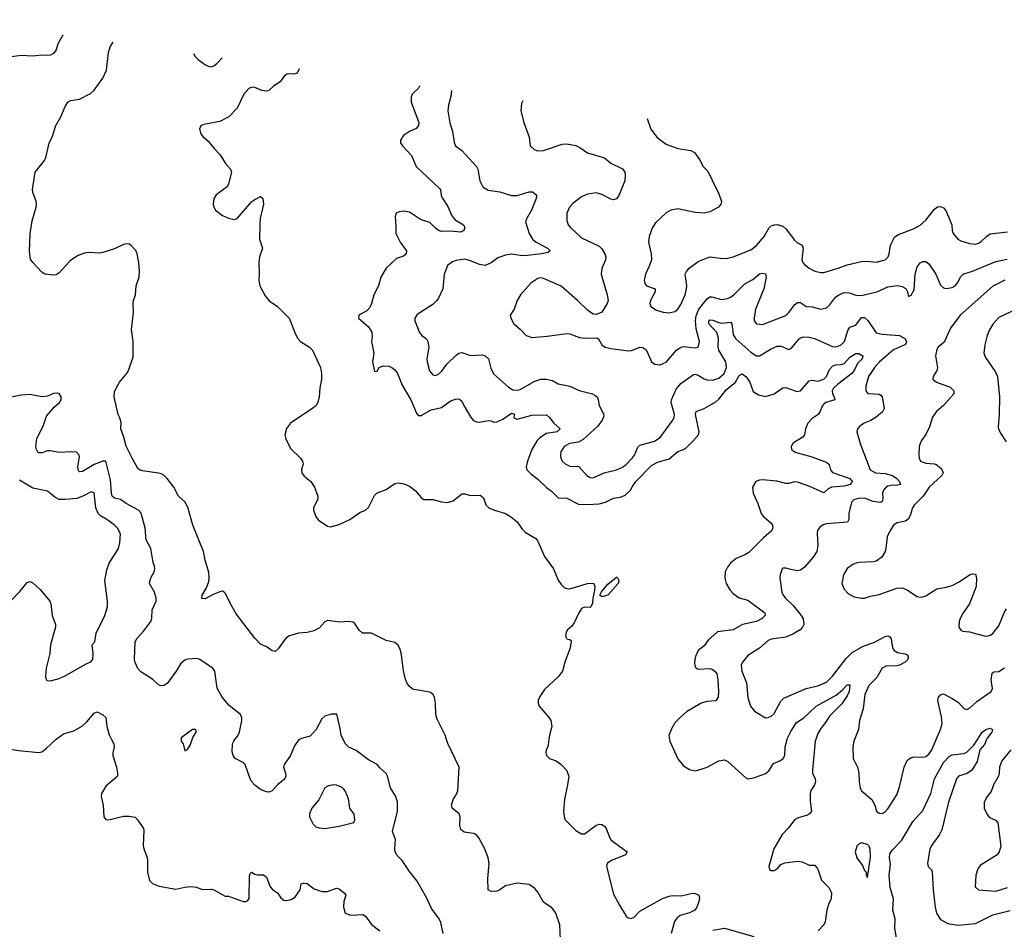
# Model space of a CAD drawing. Header units: inches. Extents: x 2134017 to 2292458, y 756222 to 916513.
# Tile 285 of 387: x 2215799 to 2222548, y 908699 to 914936. Entities that reach past the tile are written whole.
import ezdxf

# ---------------------------------------------------------------- set-up
doc = ezdxf.new("R2010")
doc.units = ezdxf.units.IN
doc.header["$MEASUREMENT"] = 0
for name, color, linetype in [('C2910', 7, 'Continuous'), ('C2911', 7, 'Continuous'), ('C2920', 7, 'Continuous'), ('C2921', 7, 'Continuous')]:
    doc.layers.add(name, color=color, linetype=linetype)

msp = doc.modelspace()

# ---------------------------------------------------------------- linework, layer by layer
at = {"layer": 'C2910', "color": 5}
for points, elevation in [([(2215579.8, 910000), (2215630, 909966.4), (2215670, 909958.4), (2215735.3, 909935.3), (2215790, 909924.9), (2215930, 909910.4), (2215950, 909917.1), (2215981.4, 909938.6), (2216046.8, 910000)], 320), ([(2216429.2, 910000), (2216444.9, 909970), (2216446.7, 909950), (2216437, 909910), (2216438, 909890), (2216463.6, 909810), (2216470.3, 909769.7), (2216468.5, 909750), (2216460.8, 909739.2), (2216390, 909680.5), (2216360.9, 909630), (2216358, 909610), (2216371.8, 909550), (2216374.9, 909470), (2216390, 909453), (2216410, 909448.9), (2216510, 909474.3), (2216550, 909474.6), (2216590, 909468), (2216610, 909447.3), (2216646.7, 909390), (2216650, 909378), (2216645.1, 909274.9), (2216649.1, 909250), (2216671.9, 909191.9), (2216675.8, 909170), (2216674.6, 909090), (2216690, 909034), (2216710, 909012.4), (2216756.2, 908996.2), (2216870, 908974.9), (2216931.1, 908988.9), (2216973.1, 908993.1), (2217010, 908988.5), (2217050, 908972), (2217113.8, 908973.8), (2217130.3, 908970.3), (2217206.6, 908926.6), (2217230, 908925.5), (2217330, 908890.6), (2217350, 908890.8), (2217362.7, 908897.3), (2217372.3, 908910), (2217374.6, 909065.4), (2217378, 909082), (2217388, 909092), (2217410, 909078), (2217430, 909072), (2217470, 909072), (2217490, 909056), (2217514.9, 908990), (2217531.7, 908971.7), (2217566, 908950), (2217590, 908915.5), (2217610, 908899.5), (2217630, 908897), (2217650, 908901.1), (2217670, 908908.8), (2217690, 908923.7), (2217721.6, 908970), (2217729.2, 909010), (2217743.6, 909016.4), (2217770, 909012.4), (2217817.3, 908977.3), (2217870, 908959.1), (2217910, 908959.6), (2217970, 908982), (2217990, 908976), (2218026.4, 908946.4), (2218034, 908934), (2218022, 908890), (2218018.4, 908850), (2218030.4, 908810.4), (2218070, 908795.8), (2218150, 908801.6), (2218170, 908790.4), (2218210, 908733.4), (2218268.6, 908688.6)], 320), ([(2216906.9, 910000), (2216906.8, 909990), (2216918.8, 909970), (2216930, 909922), (2216950, 909932), (2216970, 909966), (2216981, 910000)], 340), ([(2217717.8, 910000), (2217707, 909993), (2217683.4, 909956.6), (2217656.2, 909890), (2217611.4, 909830), (2217607.2, 909810), (2217622, 909770), (2217624.1, 909750), (2217616.3, 909730), (2217565.3, 909690), (2217530, 909649.6), (2217510, 909639.6), (2217490, 909641.6), (2217450, 909657.6), (2217410, 909687.3), (2217390, 909709.6), (2217379.1, 909730), (2217343.6, 909830), (2217330, 909843.6), (2217275.1, 909870), (2217261.3, 909890), (2217256.1, 909916.1), (2217258.9, 909970), (2217266.6, 909990), (2217274.6, 910000)], 320), ([(2218702, 908670), (2218686.5, 908746.5), (2218674.2, 908770), (2218621.4, 908841.4), (2218590, 908911.8), (2218523.5, 909030), (2218470, 909095.1), (2218421.7, 909170), (2218385.5, 909205.5), (2218372.9, 909230), (2218369.8, 909250), (2218375.8, 909315.8), (2218354.7, 909370), (2218387.6, 909510), (2218389.7, 909570), (2218378, 909610), (2218341.6, 909670), (2218321, 909750), (2218310, 909767.6), (2218267, 909807), (2218249.7, 909829.7), (2218190, 909860.7), (2218104.5, 909924.5), (2218049.8, 909949.8), (2218031.6, 909970), (2218017.3, 910000)], 320), ([(2219504.8, 908630), (2219501.8, 908730), (2219474.1, 908810), (2219461.1, 908830), (2219445.9, 908845.9), (2219390, 908884.6), (2219350, 908954.3), (2219330, 908979.7), (2219290, 909006.3), (2219210, 909016.2), (2219130, 908997.6), (2219090, 908969.6), (2219070, 908961.6), (2219030, 908958), (2219009.3, 908970), (2219006.9, 909046.9), (2219016.9, 909150), (2219009.7, 909189.7), (2218987.3, 909250), (2218947, 909327), (2218928.3, 909348.3), (2218910, 909356.9), (2218845, 909365), (2218822.5, 909382.5), (2218815.8, 909410), (2218819.3, 909470), (2218812.2, 909490), (2218764.2, 909530), (2218760.3, 909540.3), (2218757.7, 909550), (2218769.7, 909590), (2218793.8, 909626.2), (2218803.1, 909650), (2218811.6, 909810), (2218733.8, 909973.8), (2218724.9, 910000)], 280), ([(2219426.3, 910000), (2219419.1, 909950), (2219408, 909930), (2219406, 909910), (2219410.5, 909890), (2219430, 909870.5), (2219475.3, 909855.2), (2219510.3, 909830.2), (2219548, 909790), (2219562, 909750), (2219554.8, 909690), (2219532.4, 909590), (2219526.7, 909510), (2219530.3, 909470), (2219538, 909450), (2219610, 909377.1), (2219650, 909353), (2219670, 909353.4), (2219748.2, 909411.8), (2219770, 909419.5), (2219790, 909417), (2219806.8, 909406.8), (2219819.5, 909390), (2219840.9, 909330), (2219854, 909310), (2219962, 909230), (2219950.7, 909210), (2219855.5, 909170), (2219824.9, 909150), (2219820.5, 909130), (2219870, 908940.4), (2219910, 908863.7), (2219957.1, 908790), (2219970, 908777.7), (2219990, 908773.9), (2220000, 908778)], 280)]:
    msp.add_lwpolyline(points, dxfattribs=dict(at, elevation=elevation))
at = {"layer": 'C2910', "color": 5, "elevation": 340}
msp.add_lwpolyline([(2217950, 909689.3), (2217916.8, 909683.2), (2217890.5, 909669.5), (2217850, 909586), (2217800.7, 909530), (2217785.5, 909490), (2217786.4, 909470), (2217810, 909419.1), (2217830, 909401.3), (2217850, 909394), (2217890, 909390.4), (2217990, 909407.3), (2218089.1, 909430.9), (2218096, 909450), (2218092, 909488), (2218062.4, 909530), (2218052.9, 909592.9), (2218030, 909649.3), (2218020.6, 909660.6), (2218010, 909671.2), (2217970, 909687)], close=True, dxfattribs=at)
at = {"layer": 'C2911', "color": 5}
for points, elevation in [([(2216096.5, 914830.8), (2216095.6, 914830), (2216061.6, 914770), (2216050.3, 914729.7), (2216030, 914702.9), (2216010, 914693.3), (2215990, 914691.2), (2215950, 914692.3), (2215890, 914685.3), (2215809.4, 914690.6), (2215690, 914674.8), (2215630, 914673.3), (2215490, 914681.6), (2215390, 914727.6), (2215369.6, 914750), (2215363.6, 914770), (2215362.9, 914850), (2215354.5, 914870), (2215357, 914910), (2215363.6, 914935.7)], 280), ([(2218724.9, 910000), (2218714.7, 910030), (2218660.3, 910140.3), (2218652, 910170), (2218649.9, 910249.9), (2218641.3, 910290), (2218630, 910310.7), (2218610, 910324.7), (2218503.9, 910343.9), (2218488.7, 910348.7), (2218470, 910365.1), (2218453.7, 910390), (2218442.2, 910422.2), (2218430, 910474), (2218414.3, 910594.3), (2218404.5, 910624.5), (2218390, 910649.7), (2218370, 910665.3), (2218310, 910679.3), (2218210, 910729.8), (2218149.3, 910730), (2218126, 910750), (2218096.6, 910796.6), (2218086, 910806), (2218050, 910809.4), (2217994.9, 910805.1), (2217910, 910816.9), (2217890, 910807.3), (2217854.2, 910765.8), (2217815.3, 910744.7), (2217770, 910733.7), (2217710, 910729.3), (2217648, 910712), (2217624.5, 910695.5), (2217570, 910622.3), (2217550, 910605.1), (2217530, 910608.3), (2217494.6, 910634.5), (2217450, 910655.1), (2217410, 910694.7), (2217282.3, 910862.3), (2217243.2, 910930), (2217210, 911000.7), (2217200.7, 911010), (2217190, 911016.9), (2217170, 911012.6), (2217125, 910995.1), (2217070, 910965.7), (2217048.3, 910968.3), (2217049.7, 910990), (2217079.4, 911040.6), (2217095.4, 911084.6), (2217098.6, 911110), (2217095.2, 911144.8), (2217070.6, 911230), (2217059, 911290), (2216986.8, 911470), (2216952.6, 911592.6), (2216930, 911629.9), (2216888.3, 911668.4), (2216854.6, 911730), (2216810.5, 911790.5), (2216790, 911810.5), (2216770, 911822.3), (2216750, 911827), (2216642, 911842), (2216620.5, 911850), (2216610, 911859.7), (2216570, 911928.6), (2216530, 912010.9), (2216513.3, 912073.3), (2216491.9, 912130), (2216494.1, 912174.1), (2216485.9, 912205.9), (2216473.5, 912230), (2216446.6, 912350), (2216450, 912384.7), (2216459.7, 912410), (2216483, 912450), (2216541.1, 912518.9), (2216577.6, 912622.4), (2216576.9, 912730), (2216564.8, 912810), (2216579.7, 912930), (2216576.8, 912990), (2216579.2, 913010), (2216593.5, 913050), (2216598.7, 913110), (2216617.1, 913170), (2216620.3, 913210), (2216616.4, 913270), (2216603.8, 913330), (2216594.2, 913354.3), (2216562, 913390), (2216550, 913396.8), (2216530, 913398.1), (2216510, 913393.4), (2216450, 913364.2), (2216370, 913339.6), (2216350, 913335.8), (2216270, 913340.1), (2216244.3, 913335.7), (2216201.1, 913318.9), (2216163.7, 913296.3), (2216141.5, 913278.5), (2216070, 913199.9), (2216050, 913186.4), (2216030, 913184), (2215971.5, 913191.5), (2215950, 913203.8), (2215889.5, 913270), (2215873.5, 913293.5), (2215866.6, 913346.6), (2215870.9, 913470), (2215883.9, 913556.1), (2215913.2, 913650), (2215914.5, 913670), (2215911.1, 913691.1), (2215889.7, 913750), (2215887.5, 913772.5), (2215905.6, 913890), (2215969.8, 913970.2), (2215978.5, 913990), (2216002.2, 914090), (2216023.1, 914136.9), (2216046, 914210), (2216081.3, 914270), (2216110, 914341), (2216129.5, 914370), (2216150, 914382), (2216210, 914390.5), (2216283.7, 914430), (2216310, 914453), (2216370, 914535.5), (2216394.5, 914590), (2216408.5, 914710), (2216419.1, 914750), (2216440, 914781.7)], 280), ([(2216990.6, 914702.9), (2217003, 914683), (2217022, 914662), (2217067.7, 914627.7), (2217090, 914616.9), (2217110, 914613.6), (2217130, 914619.6), (2217150, 914635.2), (2217186.8, 914674.8)], 280), ([(2217714.1, 914599.3), (2217702, 914570), (2217678, 914562), (2217650, 914565.2), (2217630, 914562), (2217612.4, 914547.6), (2217584, 914510), (2217539.5, 914480.5), (2217506.8, 914450), (2217490, 914446.3), (2217459, 914450), (2217410, 914469.8), (2217390, 914472.8), (2217370, 914463.1), (2217335.1, 914424.9), (2217290.9, 914329.1), (2217232.9, 914270), (2217170, 914238.2), (2217061.8, 914218.2), (2217042.8, 914210), (2217030.7, 914190), (2217038.5, 914158.5), (2217054.2, 914134.2), (2217090, 914102), (2217131.5, 914051.5), (2217173.4, 914010), (2217210.7, 913950), (2217244, 913910), (2217250.4, 913890.4), (2217230.4, 913810), (2217220.5, 913790), (2217145.2, 913734.8), (2217129.3, 913710.7), (2217125.8, 913670), (2217130.3, 913650), (2217142, 913630), (2217190, 913593.1), (2217230, 913574.9), (2217270, 913564.9), (2217290, 913573), (2217390, 913688.2), (2217410, 913703.8), (2217450, 913722.8), (2217466, 913710), (2217470.4, 913670.4), (2217448.1, 913571.9), (2217445.3, 913534.7), (2217443.6, 913430), (2217462.6, 913370), (2217443.9, 913310), (2217438.2, 913270), (2217441.7, 913190), (2217437.9, 913150), (2217444.8, 913110), (2217482.5, 913042.5), (2217509.2, 913009.2), (2217565.7, 912970), (2217647.2, 912890), (2217690, 912779.1), (2217705.7, 912750), (2217724.9, 912730), (2217784.9, 912690), (2217805.7, 912670), (2217862, 912550), (2217868.5, 912510), (2217868.7, 912470), (2217855.3, 912410), (2217852.9, 912350), (2217842.9, 912310), (2217830.2, 912290), (2217808.6, 912271.4), (2217655.5, 912170), (2217627.5, 912132.5), (2217617, 912090), (2217622.5, 912062.5), (2217655.9, 911995.9), (2217724.9, 911930), (2217738.4, 911910), (2217743, 911890), (2217730.4, 911850), (2217732.4, 911830), (2217750, 911806.7), (2217794.9, 911770), (2217819.3, 911730), (2217834.6, 911694.6), (2217842.6, 911670), (2217842.6, 911650), (2217814, 911590), (2217813, 911573), (2217827.9, 911530), (2217846, 911506), (2217910, 911462.3), (2217930, 911459.4), (2217990, 911473.9), (2218061.1, 911510), (2218130, 911556.9), (2218170, 911573.7), (2218190, 911592), (2218230, 911673.4), (2218248.4, 911691.5), (2218310, 911715.2), (2218370, 911755.8), (2218390, 911759.5), (2218433.3, 911753.3), (2218470, 911737.6), (2218510, 911706.7), (2218550, 911659.5), (2218570, 911645.3), (2218630, 911645.5), (2218690, 911629.3), (2218730, 911626), (2218770, 911637.7), (2218830, 911684.8), (2218850, 911685.8), (2218890, 911672.5), (2218956.2, 911676.2), (2218977.4, 911657.4), (2218993.4, 911610), (2219014.7, 911590), (2219052.7, 911572.7), (2219130, 911550.1), (2219163.2, 911530), (2219210, 911492.6), (2219243.3, 911443.3), (2219262.8, 911422.8), (2219337.8, 911377.8), (2219350, 911359.6), (2219396.2, 911256.2), (2219457.1, 911170), (2219490, 911092.4), (2219510, 911062.8), (2219530, 911042.9), (2219550, 911035), (2219570, 911033.9), (2219690.3, 911070.3), (2219732.8, 911072.8), (2219741.1, 911050), (2219738.9, 911021.1), (2219726.7, 910970), (2219724.1, 910935.9), (2219714.8, 910910), (2219710, 910906.6), (2219670, 910907.1), (2219650, 910897.7), (2219632.2, 910870), (2219599.7, 910800.3), (2219583.4, 910776.6), (2219552.4, 910750), (2219544.8, 910735.2), (2219540.8, 910710), (2219548.8, 910690), (2219570, 910686.8), (2219578.8, 910678.8), (2219579.3, 910670), (2219570, 910622.7), (2219536.5, 910530), (2219520.3, 910470), (2219490.8, 910429.2), (2219397.1, 910342.9), (2219364.2, 910295.8), (2219353.8, 910270), (2219353.4, 910250), (2219360.4, 910230), (2219427.3, 910150), (2219438.8, 910130), (2219447.3, 910090), (2219430.7, 910030), (2219426.3, 910000)], 280), ([(2218539.9, 914481.1), (2218539.7, 914480.3), (2218532.7, 914467.3), (2218494, 914430), (2218482.6, 914410), (2218482.3, 914370), (2218534, 914230), (2218532.6, 914210), (2218517, 914190), (2218470, 914168.7), (2218430, 914141.1), (2218408.7, 914110), (2218410.3, 914090.3), (2218423.8, 914070), (2218484.2, 914004.2), (2218516, 913930), (2218677.7, 913777.7), (2218683, 913770), (2218688.4, 913730), (2218694.7, 913714.7), (2218734.3, 913654.3), (2218761.1, 913590), (2218784.5, 913564.4), (2218840.5, 913530), (2218850.7, 913510), (2218844, 913490), (2218820.7, 913479.3), (2218750, 913486.9), (2218690, 913484.4), (2218670, 913491.2), (2218650, 913506.1), (2218610, 913544.4), (2218545.9, 913565.9), (2218470, 913615.1), (2218430, 913623.5), (2218400.7, 913619.3), (2218380.7, 913610), (2218372.8, 913587.2), (2218378.3, 913521.7), (2218377.1, 913470), (2218407.4, 913410), (2218450.3, 913350), (2218448.5, 913330), (2218430, 913315.4), (2218382.4, 913297.6), (2218310, 913232), (2218274.9, 913170), (2218258, 913110), (2218227.3, 913050), (2218210.9, 912989.1), (2218198, 912962), (2218179.6, 912940.4), (2218124, 912910), (2218120.7, 912890), (2218190, 912830.7), (2218212.3, 912792.3), (2218214.8, 912765.2), (2218210.3, 912730), (2218227.6, 912650), (2218218.4, 912590), (2218230, 912524.7), (2218250, 912526), (2218264, 912550), (2218290, 912563.1), (2218330, 912560.3), (2218350, 912551.8), (2218370, 912535.3), (2218389.4, 912509.4), (2218420.2, 912430), (2218479, 912330), (2218519, 912239), (2218530, 912223.1), (2218550, 912221.7), (2218618.8, 912261.2), (2218690, 912277.6), (2218750, 912319.6), (2218790, 912335.3), (2218813.3, 912333.3), (2218830, 912320.7), (2218843.1, 912290), (2218890, 912212.7), (2218910, 912188.5), (2218930, 912178.7), (2218950, 912177.4), (2219010, 912187), (2219030, 912185.5), (2219050, 912175.5), (2219070, 912178), (2219110, 912197.2), (2219170, 912237.6), (2219190.2, 912230.2), (2219186.7, 912213.3), (2219190, 912202.8), (2219210, 912196), (2219310, 912225.1), (2219410, 912225.5), (2219430, 912208.9), (2219459.3, 912170), (2219503.6, 912130), (2219482.4, 912110), (2219410, 912099.1), (2219364.1, 912070), (2219345.1, 912050), (2219310, 911988.7), (2219279.1, 911910), (2219270.2, 911870.2), (2219275.5, 911850), (2219301.5, 911821.5), (2219350, 911786.3), (2219410, 911728.8), (2219444.2, 911704.2), (2219490, 911657), (2219550, 911655.6), (2219630, 911613.2), (2219691, 911611), (2219770, 911616.3), (2219813.2, 911626.8), (2219870, 911654.9), (2219916.8, 911663.2), (2219950, 911676.5), (2219985.1, 911710), (2220000, 911734.1)], 320), ([(2218758.5, 914449.9), (2218753.4, 914410), (2218737.3, 914350), (2218733.8, 914310), (2218747.8, 914227.7), (2218766.7, 914170), (2218777.1, 914097.1), (2218786.8, 914070), (2218830, 914038.8), (2218930.3, 913930.3), (2218940.3, 913910), (2218952.2, 913830), (2218973, 913790), (2219010, 913767.2), (2219090, 913755.2), (2219170, 913730.2), (2219210, 913730.2), (2219290, 913756.5), (2219315.1, 913755.1), (2219337.1, 913737.1), (2219340.7, 913730), (2219338.4, 913710), (2219307.8, 913630), (2219272.2, 913570), (2219266.4, 913550), (2219290.4, 913470), (2219313.7, 913430), (2219339.3, 913410), (2219416.5, 913370), (2219434.4, 913350), (2219421.1, 913338.9), (2219378.8, 913330), (2219257.7, 913317.7), (2219230, 913318), (2219170, 913328.7), (2219130, 913322.2), (2219076.9, 913303.1), (2219030, 913268.4), (2218990, 913249.8), (2218950, 913256.4), (2218890, 913282.6), (2218850, 913292.8), (2218790, 913285.6), (2218764.9, 913275.1), (2218730.3, 913249.7), (2218709.1, 913190.9), (2218700.2, 913090), (2218670, 913027.3), (2218658.9, 913010), (2218630, 912984), (2218524.4, 912915.6), (2218507.3, 912890), (2218508, 912870), (2218539.3, 912790), (2218553.1, 912773.1), (2218587.4, 912747.4), (2218597.6, 912730), (2218603.6, 912690), (2218590.3, 912610.3), (2218592.6, 912590), (2218608.1, 912528.1), (2218630, 912500.5), (2218650, 912496.4), (2218670, 912505.3), (2218690, 912523.7), (2218725.9, 912574.1), (2218790, 912636.5), (2218810, 912650.3), (2218830, 912653.1), (2218890, 912634), (2218970, 912637.2), (2218990.4, 912630), (2219012.9, 912610), (2219027.6, 912547.6), (2219047.6, 912507.6), (2219150, 912415.2), (2219178.5, 912398.5), (2219210, 912395.2), (2219230, 912401.1), (2219330, 912458.2), (2219370, 912470.3), (2219410, 912471.5), (2219450, 912461.1), (2219490, 912438.7), (2219570, 912422.4), (2219633.9, 912393.9), (2219724.7, 912370), (2219741.7, 912361.7), (2219756.3, 912350), (2219764.9, 912330), (2219770.7, 912290), (2219802, 912230), (2219800.5, 912210), (2219792, 912190), (2219762.6, 912150), (2219661.5, 912058.5), (2219630, 912039.3), (2219568, 912030), (2219530.3, 912010), (2219507.6, 911972.4), (2219505.5, 911950), (2219507.9, 911930), (2219516.9, 911910), (2219538.4, 911890), (2219570, 911875.6), (2219631.5, 911871.5), (2219685.3, 911810), (2219710, 911797.3), (2219730, 911794.9), (2219805.6, 911830), (2219890, 911849.4), (2219930, 911866.8), (2219955, 911885), (2219998.1, 911930), (2220000, 911932.6)], 340), ([(2219246.7, 914380), (2219238.8, 914361.2), (2219234, 914310), (2219254.9, 914230), (2219290.5, 914130), (2219297.1, 914070), (2219325.5, 914045.5), (2219350, 914035.5), (2219390, 914038.7), (2219517.5, 914082.5), (2219550, 914084.6), (2219610, 914074), (2219639, 914059), (2219690, 914022.6), (2219808.1, 913988.1), (2219851.4, 913951.4), (2219930, 913913.6), (2219947.1, 913890), (2219950.1, 913869.9), (2219947.1, 913830), (2219905.7, 913730), (2219890, 913708.2), (2219870, 913701.7), (2219850, 913704.2), (2219790, 913737.3), (2219750, 913749.7), (2219690, 913740.5), (2219650, 913721.6), (2219590, 913675.1), (2219568.7, 913650), (2219550.3, 913609.7), (2219550, 913558), (2219559.5, 913530), (2219574.4, 913510), (2219650, 913440.4), (2219770, 913383.1), (2219790, 913363.7), (2219810.2, 913330), (2219816.1, 913310), (2219815.3, 913290), (2219788.2, 913230), (2219785.6, 913190), (2219826.5, 913050), (2219833.1, 913010), (2219826.7, 912990), (2219790.2, 912929.8), (2219750, 912914.7), (2219730, 912917.4), (2219690, 912944.7), (2219623, 913010), (2219510, 913108.3), (2219390, 913162.4), (2219370, 913166.3), (2219350, 913161.3), (2219301.6, 913130), (2219232.4, 913050), (2219208.4, 913010), (2219188.2, 912951.8), (2219161, 912910), (2219164.7, 912890), (2219186, 912850), (2219230, 912814.8), (2219270.4, 912770.4), (2219310, 912757.1), (2219415.2, 912764.8), (2219550, 912784.9), (2219570, 912782.4), (2219635.8, 912755.8), (2219672.1, 912752.1), (2219754.8, 912754.8), (2219766.9, 912746.9), (2219790, 912705.5), (2219811.6, 912691.6), (2219850, 912680.3), (2219973.9, 912666.1), (2219992.1, 912667.9), (2220000, 912670.9)], 360), ([(2217274.6, 910000), (2217294.7, 910025.3), (2217306, 910050), (2217322.4, 910130), (2217322.7, 910150), (2217312, 910172), (2217234.9, 910234.9), (2217187.1, 910290), (2217152.5, 910352.5), (2217136, 910470), (2217123.6, 910490), (2217030, 910551.3), (2217010, 910555.1), (2216948.9, 910551.1), (2216930, 910543.6), (2216900.3, 910519.8), (2216871.2, 910468.8), (2216810, 910384.5), (2216790, 910371.8), (2216770, 910367.6), (2216750, 910374.5), (2216712.4, 910412.4), (2216630, 910465.1), (2216610, 910488), (2216590, 910529.4), (2216587, 910550), (2216589.8, 910670.2), (2216603.6, 910696.4), (2216650, 910745.3), (2216698.4, 910810), (2216706, 910830), (2216707.4, 910890), (2216733.8, 910950), (2216733.6, 910970), (2216723.1, 911010), (2216688.2, 911070), (2216699.2, 911110), (2216721.1, 911150), (2216726.3, 911170), (2216724.2, 911190), (2216714.5, 911214.5), (2216697.2, 911310), (2216667.2, 911370), (2216660.3, 911450), (2216632.8, 911552.8), (2216613.7, 911573.7), (2216530, 911618), (2216490, 911646.7), (2216450, 911655.2), (2216432.9, 911670), (2216427.8, 911690), (2216421.9, 911781.9), (2216390, 911909.5), (2216370, 911909.7), (2216310, 911887.2), (2216230, 911837.2), (2216210, 911834.7), (2216203.3, 911843.3), (2216198.8, 911870), (2216210, 911938), (2216207.8, 911950), (2216189.7, 911969.7), (2216153.9, 911973.9), (2216070, 911968.8), (2216010, 911980.6), (2215990, 911980.6), (2215950, 911966.4), (2215930, 911965.7), (2215923.5, 911970), (2215913.6, 911990), (2215910.5, 912010), (2215916.3, 912063.7), (2215960.3, 912150), (2215983.6, 912216.4), (2216037.8, 912282.2), (2216072.3, 912310), (2216083.7, 912330), (2216083.7, 912350), (2216070, 912372), (2216050, 912376.2), (2216030, 912373.3), (2215990, 912355.1), (2215950.3, 912349.7), (2215870, 912366.8), (2215810, 912360.8), (2215690, 912338.3)], 320), ([(2215733.9, 910946.1), (2215803.1, 911016.9), (2215850, 911077.1), (2215870, 911083.8), (2215890, 911075.3), (2215940.3, 911030), (2216006.7, 910950), (2216013.1, 910930), (2216022.4, 910850), (2216043.7, 910790), (2216044.6, 910770), (2216010.5, 910650), (2216004.9, 910590), (2215980.4, 910490), (2215975.3, 910435.3), (2215978, 910418), (2215986, 910406), (2216010, 910404), (2216070, 910419.3), (2216110, 910436.4), (2216250, 910518), (2216286.3, 910533.7), (2216300.7, 910550), (2216303.6, 910590), (2216295.3, 910650), (2216314, 910670), (2216323.6, 910730), (2216382, 910850), (2216402, 910910), (2216401.8, 910950), (2216383, 911090), (2216397.1, 911162.9), (2216412, 911210), (2216476.9, 911310), (2216486, 911350), (2216489.7, 911410), (2216470, 911449.6), (2216450, 911469.7), (2216404, 911504), (2216353.8, 911533.8), (2216337.4, 911550), (2216321, 911590), (2216310, 911692), (2216290, 911699.6), (2216232, 911668), (2216190, 911653.8), (2216110, 911645), (2216070, 911646.5), (2216041.2, 911661.2), (2215990, 911704), (2215890, 911724.8), (2215799.1, 911779.1)], 340), ([(2216046.8, 910000), (2216050, 910003), (2216099.6, 910040.4), (2216170, 910059.3), (2216230, 910095.3), (2216258.9, 910121.1), (2216310, 910180.5), (2216330, 910190.5), (2216370, 910170.4), (2216390, 910150.7), (2216397.3, 910090), (2216412.3, 910032.3), (2216429.2, 910000)], 320), ([(2218017.3, 910000), (2218003, 910030), (2217996.9, 910076.9), (2217973.2, 910173.2), (2217934, 910174), (2217890, 910160.5), (2217870, 910141.3), (2217831.6, 910068.4), (2217790, 910023.7), (2217730, 910007.8), (2217717.8, 910000)], 320), ([(2216981, 910000), (2216985.6, 910014.4), (2217008.7, 910050), (2217006, 910070), (2216984.7, 910070), (2216907.1, 910012.9), (2216906.9, 910000)], 340)]:
    msp.add_lwpolyline(points, dxfattribs=dict(at, elevation=elevation))
at = {"layer": 'C2911', "color": 5, "elevation": 280}
msp.add_lwpolyline([(2219790, 910978), (2219776, 910990), (2219786.2, 911013.8), (2219830, 911066), (2219890, 911114), (2219893.2, 911113.2), (2219904.7, 911090), (2219901, 911070), (2219830, 910989.7)], close=True, dxfattribs=at)
at = {"layer": 'C2920', "color": 5}
for points, elevation in [([(2220253.2, 910000), (2220254.8, 909990), (2220309, 909869), (2220350, 909820.9), (2220390, 909794.3), (2220430, 909786.5), (2220470, 909796.9), (2220510, 909810.2), (2220590, 909854.4), (2220630, 909860.9), (2220652.7, 909850), (2220777, 909737), (2220790.4, 909730.4), (2220830, 909736.9), (2220910, 909766.9), (2220933.6, 909786.4), (2220965, 909835), (2221010, 909854.7), (2221032.7, 909870), (2221043.8, 909890), (2221046.8, 909950), (2221059, 910000)], 320), ([(2221255.1, 910000), (2221251, 909989), (2221232.6, 909790), (2221233.8, 909770), (2221251, 909730), (2221252.8, 909710), (2221245.8, 909690), (2221220.8, 909650), (2221217.6, 909630), (2221216.4, 909576.4), (2221226, 909510), (2221212.7, 909490), (2221198.5, 909481.5), (2221135.5, 909464.5), (2221110.3, 909450), (2221070, 909396.9), (2221024.4, 909350), (2220968.4, 909250), (2220934.8, 909130), (2220938, 909110), (2220950, 909102.8), (2220970, 909103), (2220990, 909114.8), (2221017.1, 909142.9), (2221043.9, 909156.1), (2221130, 909165.7), (2221161.7, 909161.7), (2221210, 909138.4), (2221250, 909139.3), (2221270, 909110.7), (2221295.8, 909035.8), (2221345.4, 908985.4), (2221363.9, 908950), (2221361.7, 908910), (2221341.8, 908870), (2221330.2, 908830), (2221320.7, 908750), (2221310.1, 908729.9), (2221272.1, 908687.9)], 320), ([(2221520.5, 910000), (2221516.5, 909990), (2221510.3, 909950), (2221512.2, 909870), (2221541.3, 909810), (2221551.6, 909771.5), (2221552, 909710), (2221559.3, 909670), (2221570, 909647.7), (2221639.1, 909590), (2221660.5, 909550), (2221671, 909510), (2221690, 909494.8), (2221710, 909494), (2221730, 909505.5), (2221750, 909525.5), (2221810, 909622), (2221830, 909676), (2221861.1, 909810), (2221883, 909857), (2221905.6, 909874.4), (2221930, 909881.1), (2221990, 909879.5), (2222010, 909884.6), (2222030, 909900.3), (2222050, 909930.4), (2222080.5, 910000)], 340), ([(2221826.1, 908526.1), (2221798.2, 908710), (2221800.1, 908770), (2221783.6, 908830), (2221787.7, 908907.7), (2221765.8, 908985.8), (2221759, 909070), (2221767, 909147), (2221761, 909190), (2221763.2, 909216.8), (2221778.5, 909241.5), (2221845.8, 909310), (2221920.5, 909439.5), (2221990, 909514), (2222044.2, 909630), (2222069, 909730), (2222130, 909842), (2222170, 909884.9), (2222190, 909894.9), (2222270, 909904.9), (2222290, 909912.7), (2222338.3, 909961.7), (2222363.2, 910000)], 320), ([(2222424.9, 910000), (2222412.5, 909967.5), (2222380.3, 909930), (2222361.5, 909850), (2222324.9, 909790), (2222292.7, 909767.3), (2222233, 909750), (2222220.3, 909730), (2222165, 909570), (2222118.7, 909381.3), (2222103.1, 909350), (2222050, 909276.9), (2222036.9, 909250), (2222021.6, 909150), (2222024.9, 909130), (2222048, 909108), (2222053.8, 909093.8), (2222060.7, 908970), (2222074.4, 908850), (2222083.6, 908810), (2222110, 908767), (2222160, 908740), (2222230, 908728.6), (2222350, 908739.8), (2222470, 908798.9), (2222588.4, 908828.4)], 320), ([(2222591.8, 909930), (2222530, 909854), (2222514, 909810), (2222512.4, 909770), (2222506.9, 909750), (2222474.3, 909690), (2222457, 909643), (2222430, 909609), (2222410.7, 909570), (2222410.6, 909530), (2222430, 909486), (2222446.7, 909466.7), (2222488.2, 909448.2), (2222504, 909430), (2222523, 909270), (2222513, 909230), (2222498, 909210), (2222383.2, 909136.8), (2222365.4, 909114.6), (2222352, 909070), (2222348.2, 908990), (2222370.4, 908970.4), (2222490, 908960.7), (2222570, 908985.2)], 340), ([(2220000, 908778), (2220010, 908782.2), (2220050, 908823.5), (2220205.1, 908910), (2220250, 908925.8), (2220270.2, 908930.2), (2220332.1, 908927.9), (2220410, 908946), (2220430, 908944), (2220453, 908933), (2220458.4, 908910), (2220454.6, 908890), (2220440.3, 908850), (2220427, 908830), (2220390, 908811.8), (2220326.9, 908793.1), (2220304, 908776), (2220287.2, 908752.8), (2220263.8, 908670)], 280), ([(2220550, 908694), (2220630, 908706.4), (2220830.1, 908650.1)], 280)]:
    msp.add_lwpolyline(points, dxfattribs=dict(at, elevation=elevation))
at = {"layer": 'C2920', "color": 5, "elevation": 340}
msp.add_lwpolyline([(2221570, 909292.7), (2221550, 909282.7), (2221537.3, 909270), (2221526, 909230), (2221537.3, 909190), (2221575.9, 909135.9), (2221590, 909102), (2221602, 909090), (2221602, 909070), (2221610, 909054), (2221630, 909194), (2221629.4, 909249.4), (2221621.2, 909270), (2221610, 909281.2)], close=True, dxfattribs=at)
at = {"layer": 'C2921', "color": 5}
for points, elevation in [([(2220099.2, 914258), (2220125.1, 914185.1), (2220167.8, 914127.7), (2220230, 914082), (2220310, 914051.8), (2220399.6, 914039.6), (2220424.4, 914024.4), (2220458.2, 913978.2), (2220483.8, 913930), (2220510, 913902), (2220530, 913870.8), (2220560.3, 913800.3), (2220588.9, 913748.9), (2220608.4, 913690), (2220605.5, 913670), (2220588.7, 913651.3), (2220530, 913618.4), (2220491.8, 913608.2), (2220430, 913612.8), (2220310, 913638.3), (2220261, 913630), (2220230, 913612), (2220156.1, 913543.9), (2220134.2, 913505.8), (2220113, 913450), (2220108.4, 913410), (2220126.7, 913330), (2220128.5, 913290), (2220114.7, 913245.3), (2220088.2, 913190), (2220079.1, 913150), (2220082.8, 913130), (2220096, 913110), (2220154.9, 913090), (2220153.8, 913070), (2220122.4, 913010), (2220118.7, 912990), (2220125.5, 912970), (2220163.8, 912943.8), (2220210, 912930.3), (2220250, 912926.3), (2220290, 912936), (2220310, 912951.8), (2220330, 912982), (2220360.3, 913050), (2220370.6, 913089.4), (2220370.7, 913110), (2220359.8, 913190), (2220368.5, 913210), (2220387.8, 913232.2), (2220450, 913278.3), (2220530, 913310.3), (2220618.7, 913298.7), (2220650, 913299.6), (2220690, 913309), (2220810, 913358), (2220850, 913387.4), (2220902.5, 913450), (2220934.7, 913505.3), (2220950, 913521.3), (2220970, 913530.2), (2220992, 913532), (2221030, 913519.1), (2221050, 913501.5), (2221110, 913423.1), (2221130, 913406.5), (2221161.3, 913390), (2221170.2, 913370), (2221160.7, 913290), (2221166.3, 913270), (2221177.5, 913257.5), (2221211, 913231), (2221250, 913212.4), (2221290, 913202.2), (2221310, 913202.9), (2221410, 913231.2), (2221470, 913254), (2221570, 913277.3), (2221610, 913279), (2221670, 913273.1), (2221730, 913289), (2221751.8, 913310), (2221759.3, 913330), (2221768.7, 913390), (2221795.7, 913444.3), (2221818.9, 913461.1), (2221930, 913503.9), (2221970, 913527.1), (2222010, 913560.7), (2222070, 913637), (2222090, 913653.7), (2222110, 913655.3), (2222130, 913644.9), (2222146.5, 913626.5), (2222188, 913530), (2222190.3, 913490), (2222197, 913470), (2222230, 913430.4), (2222250, 913419.5), (2222310, 913401.3), (2222350, 913397.6), (2222370, 913403.1), (2222390, 913415.3), (2222427.6, 913452.4), (2222450, 913466.9), (2222570, 913481.8)], 380), ([(2220000, 912670.9), (2220049.7, 912690.3), (2220070, 912688.4), (2220090, 912673.4), (2220099.3, 912659.3), (2220130.4, 912590.4), (2220153.4, 912573.4), (2220190, 912570.5), (2220230, 912588.2), (2220300.5, 912670), (2220330, 912691.3), (2220350, 912695.2), (2220430, 912686.5), (2220450, 912690.7), (2220459.3, 912730), (2220436.4, 912816.4), (2220432.1, 912870), (2220435.2, 912904.8), (2220454.6, 912950), (2220510, 913021.5), (2220530, 913035.2), (2220543.5, 913036.5), (2220610, 913018.4), (2220650, 913024.6), (2220670, 913033.7), (2220693.3, 913050), (2220770, 913125.2), (2220825, 913155.1), (2220870, 913192.4), (2220890, 913197.7), (2220910, 913193.7), (2220915.5, 913170), (2220899.8, 913090), (2220841.9, 912950), (2220832.6, 912890), (2220834.4, 912870), (2220849.4, 912849.4), (2220890, 912845.2), (2221050, 912908.3), (2221072.9, 912930), (2221110, 912981.3), (2221130, 912997), (2221150, 912995.8), (2221190.3, 912970.3), (2221230, 912966.3), (2221290, 912951.5), (2221330, 912959.6), (2221350, 912978.7), (2221390, 913034), (2221413, 913050), (2221450, 913065.4), (2221484, 913064), (2221530, 913046), (2221570, 913045.4), (2221673.2, 913070), (2221750, 913104.9), (2221812.9, 913112.9), (2221847.3, 913107.3), (2221872.3, 913092.3), (2221884.9, 913070), (2221890, 913038), (2221910, 913046), (2221930, 913084.7), (2221935.6, 913190), (2221950, 913240.7), (2221970, 913268), (2221990, 913277.1), (2222010, 913278), (2222030, 913262), (2222077.3, 913190), (2222110, 913114.9), (2222130, 913098), (2222150, 913093.8), (2222190, 913100.2), (2222210, 913111.5), (2222230, 913134), (2222247.5, 913172.5), (2222270, 913193.8), (2222330, 913212.6), (2222490, 913277.2), (2222567.2, 913292.8)], 360), ([(2222550.7, 913150), (2222470, 913108.5), (2222245.4, 912910), (2222178.2, 912821.8), (2222135.4, 912724.6), (2222094, 912690), (2222084.8, 912675.2), (2222075.8, 912630), (2222090.3, 912549.7), (2222086, 912530), (2222059.1, 912490), (2222057.3, 912470), (2222082.8, 912450), (2222176.7, 912416.7), (2222201.3, 912390), (2222202.4, 912370), (2222130, 912291.3), (2222083.1, 912250), (2222054.9, 912210), (2222036, 912144), (2222009, 912091), (2221979.3, 912050), (2221970.4, 912030), (2221964.4, 912010), (2221962.4, 911950), (2221964.4, 911930), (2221973.4, 911910), (2222010, 911895.6), (2222070, 911890.2), (2222084.6, 911884.6), (2222116.4, 911856.4), (2222128.8, 911830), (2222119.6, 911810), (2222033.4, 911730), (2221992.1, 911667.9), (2221930, 911607.3), (2221918, 911590), (2221903.4, 911536.6), (2221888.2, 911511.8), (2221870, 911498), (2221813.4, 911486.6), (2221787.7, 911470), (2221762, 911430), (2221745.5, 911390), (2221736.3, 911310), (2221730.5, 911290), (2221707.3, 911250), (2221670, 911223.7), (2221650, 911218), (2221550, 911214.5), (2221532, 911210), (2221510, 911201.2), (2221470, 911174), (2221445.5, 911130), (2221434, 911070), (2221450, 911031), (2221479.5, 910999.5), (2221519.5, 910979.5), (2221568.8, 910968.8), (2221590, 910968.7), (2221630, 910982.4), (2221690, 910994.4), (2221810, 911037.6), (2221850, 911040.4), (2221884.8, 911024.8), (2221950, 910980.5), (2221970, 910975.5), (2221990, 910978), (2222010, 910985.5), (2222085.8, 911034.2), (2222150, 911044.4), (2222190, 911056.1), (2222238.2, 911081.8), (2222310, 911130.4), (2222330, 911136.3), (2222350, 911133.4), (2222358, 911110), (2222353.7, 911050), (2222309.2, 910930.8), (2222266, 910870), (2222244.9, 910830), (2222237.3, 910810), (2222236, 910770), (2222250, 910751.3), (2222264.5, 910744.5), (2222310, 910738.8), (2222410, 910710.4), (2222430, 910708.4), (2222450, 910714.9), (2222470, 910728.4), (2222510, 910780.7), (2222546, 910870), (2222562.4, 910897.6)], 360), ([(2222670.1, 912969.9), (2222510, 912894.7), (2222470, 912847.6), (2222446.5, 912810), (2222430.3, 912770), (2222413.4, 912706.6), (2222407, 912650), (2222418.6, 912618.6), (2222484.4, 912524.4), (2222500.4, 912490), (2222514.9, 912350), (2222513, 912230), (2222505.2, 912145.2), (2222507.3, 912130), (2222520.9, 912100.9), (2222561.4, 912041.4)], 380), ([(2220000, 911932.6), (2220012.4, 911950), (2220035.8, 912004.2), (2220050, 912018.5), (2220150, 912046.8), (2220190, 912071.3), (2220275.8, 912190), (2220285.7, 912210), (2220287, 912230), (2220264.6, 912310), (2220266.4, 912330), (2220298, 912402), (2220330, 912441.1), (2220417.8, 912502.2), (2220430, 912505), (2220450, 912498.3), (2220490, 912474.1), (2220510, 912467.2), (2220550, 912464.5), (2220590, 912479.1), (2220626.8, 912510), (2220644.2, 912550), (2220639.9, 912590), (2220592.2, 912670), (2220587.3, 912692.7), (2220589.2, 912750), (2220576.7, 912790), (2220522.8, 912850), (2220521.7, 912870), (2220530, 912877.5), (2220550, 912876.6), (2220590, 912858.7), (2220610, 912855.4), (2220670, 912862.7), (2220680.7, 912850), (2220690, 912775.8), (2220707.3, 912747.3), (2220810, 912656.9), (2220850, 912631.7), (2220870, 912630.3), (2220950, 912679), (2220990, 912697.3), (2221018.3, 912698.3), (2221070, 912675.5), (2221090, 912683), (2221144.7, 912750), (2221170, 912762.3), (2221210, 912760.2), (2221246.8, 912750), (2221370, 912694.6), (2221390, 912692.9), (2221410, 912698), (2221430, 912707.2), (2221453.3, 912730), (2221475.9, 912804.1), (2221490, 912827.2), (2221530, 912840.7), (2221570, 912894.8), (2221590, 912895), (2221613.4, 912873.4), (2221669.2, 912789.2), (2221710, 912778.9), (2221830, 912769.5), (2221866.5, 912750), (2221877.6, 912730), (2221870.7, 912709.3), (2221787.2, 912672.8), (2221693.4, 912590), (2221657.6, 912550), (2221617.4, 912490), (2221597.7, 912422.3), (2221597.6, 912390), (2221613.4, 912373.4), (2221688.9, 912368.9), (2221702, 912362), (2221710.3, 912350.2), (2221724.4, 912270), (2221713.3, 912246.8), (2221670.3, 912210), (2221632.5, 912187.5), (2221588.2, 912170), (2221558, 912150), (2221542, 912130), (2221538, 912110), (2221560.4, 912030), (2221627.7, 911850), (2221666, 911830), (2221730, 911825), (2221781.7, 911810), (2221810, 911790.2), (2221829, 911770), (2221836.4, 911750), (2221815.5, 911744.5), (2221770, 911743.1), (2221750, 911737.8), (2221733.1, 911726.9), (2221719.3, 911710), (2221713.9, 911690), (2221715.1, 911650), (2221710, 911632), (2221694.6, 911625.4), (2221650, 911632.1), (2221590, 911655.4), (2221546.3, 911653.7), (2221516.2, 911643.8), (2221502.6, 911630), (2221495.6, 911610), (2221483.2, 911550), (2221483.2, 911510), (2221472.2, 911490), (2221330, 911479.6), (2221306.7, 911473.3), (2221283.4, 911456.6), (2221267.3, 911432.7), (2221264.2, 911415.8), (2221268.9, 911330), (2221262, 911290), (2221238.4, 911250), (2221178.2, 911181.8), (2221150, 911161.6), (2221130, 911158), (2221085.1, 911165.1), (2221050, 911176.2), (2221030, 911175.1), (2221026, 911170), (2221010.4, 911130), (2221008.9, 911110), (2221023.6, 911010), (2221031.8, 910990), (2221047.4, 910970), (2221100.5, 910920.5), (2221155.6, 910850), (2221168.4, 910828.4), (2221173.6, 910790), (2221164.9, 910770), (2221148.6, 910751.4), (2221097.7, 910722.3), (2221050, 910702.8), (2220951.5, 910688.5), (2220930, 910679.7), (2220870, 910627.1), (2220790, 910577.4), (2220754.3, 910530), (2220745.2, 910510), (2220745.4, 910490), (2220749.3, 910470), (2220780.7, 910390), (2220788.8, 910288.8), (2220808.5, 910228.5), (2220835.1, 910195.1), (2220910, 910148.5), (2220930, 910150.4), (2220950, 910160.4), (2220970, 910178), (2221016.9, 910263.1), (2221036.4, 910283.6), (2221189.8, 910350.2), (2221270, 910368.4), (2221330, 910393.8), (2221370, 910434.6), (2221463.1, 910556.9), (2221503.8, 910596.2), (2221579.8, 910640.2), (2221654.3, 910665.7), (2221730, 910707.9), (2221750, 910711.6), (2221763.8, 910703.8), (2221772.3, 910690), (2221781, 910630), (2221791.9, 910611.9), (2221816.3, 910596.3), (2221867.4, 910587.4), (2221881.1, 910581.1), (2221888.2, 910570), (2221885.7, 910550), (2221867.6, 910530), (2221830.4, 910510), (2221810, 910505.4), (2221736.1, 910503.9), (2221710, 910490.8), (2221673.3, 910426.7), (2221620.3, 910370), (2221591.3, 910310), (2221579.2, 910210), (2221555.8, 910130), (2221549.1, 910070), (2221520.5, 910000)], 340), ([(2220000, 911734.1), (2220022.2, 911770), (2220130, 911878.5), (2220170, 911901.8), (2220250, 911924.9), (2220310, 911975.5), (2220350, 911989.1), (2220370, 912002.6), (2220418, 912050), (2220450.8, 912090), (2220455.3, 912110), (2220431.1, 912228.9), (2220435.1, 912250), (2220490, 912270.3), (2220570, 912316.5), (2220590, 912334.7), (2220641.2, 912398.8), (2220706.3, 912450), (2220730, 912495.2), (2220750, 912507.5), (2220775.6, 912490), (2220804.4, 912450), (2220826.8, 912386.8), (2220862.7, 912362.7), (2220910, 912351.3), (2220970, 912371.1), (2221030, 912411.7), (2221050, 912414.3), (2221126.2, 912386.2), (2221150, 912391.4), (2221210, 912460.6), (2221230, 912464.6), (2221270, 912458), (2221310, 912470.2), (2221329.9, 912490.1), (2221350, 912536.5), (2221370, 912560.9), (2221390, 912568.3), (2221430, 912570.7), (2221450, 912579.1), (2221490, 912623), (2221530, 912646.4), (2221550, 912647.5), (2221578.3, 912630), (2221574.3, 912610), (2221541.6, 912578.4), (2221517.7, 912530), (2221502.2, 912510), (2221404.4, 912435.6), (2221377.3, 912410), (2221368.4, 912390), (2221370, 912371), (2221381.8, 912350), (2221385.7, 912330), (2221323.6, 912310), (2221310, 912300.3), (2221301.4, 912290), (2221286, 912250), (2221271.3, 912230), (2221230, 912201.4), (2221201.3, 912170), (2221184.1, 912130), (2221177.5, 912090), (2221167, 912073), (2221110, 912039.7), (2221098.9, 912030), (2221087.9, 912010), (2221089.1, 911990), (2221114, 911970), (2221220.6, 911940.6), (2221330, 911902.6), (2221347, 911887), (2221357.1, 911850), (2221371.2, 911831.2), (2221490, 911790.5), (2221504.8, 911770), (2221500.2, 911759.8), (2221491.7, 911750), (2221450, 911737.4), (2221363.1, 911730), (2221341.2, 911718.9), (2221310, 911692.9), (2221214.8, 911734.8), (2221130, 911765), (2221110, 911766.4), (2221070, 911756.8), (2221050, 911756.8), (2220989.3, 911770.7), (2220890, 911779.8), (2220870, 911778.9), (2220844.9, 911770), (2220821.6, 911730), (2220826.4, 911690), (2220859.1, 911619.1), (2220882, 911550), (2220897.1, 911530), (2220946.6, 911486.6), (2220958.4, 911470), (2220960.4, 911450), (2220950.4, 911430), (2220896.2, 911383.8), (2220797.2, 911282.8), (2220770, 911266), (2220710, 911242), (2220670, 911209.3), (2220650, 911181.2), (2220635.5, 911150), (2220633.2, 911106.8), (2220641.6, 911070), (2220667.4, 911027.4), (2220690, 911001.3), (2220730, 910972), (2220790, 910955.2), (2220906.7, 910870), (2220908.5, 910850), (2220887.2, 910830), (2220850, 910810.8), (2220752.4, 910790), (2220690, 910751.6), (2220581.7, 910738.3), (2220518.5, 910681.5), (2220490, 910642.4), (2220450.2, 910609.8), (2220430.3, 910570), (2220426.5, 910550), (2220424.2, 910524.2), (2220430, 910496), (2220450, 910482.6), (2220530, 910486.3), (2220550, 910480.3), (2220567.1, 910467.1), (2220576.5, 910450), (2220585.3, 910410), (2220589.2, 910330), (2220585.8, 910290), (2220570, 910266.6), (2220510, 910261.5), (2220470.7, 910249.3), (2220370, 910189.8), (2220330, 910156.8), (2220290, 910115.4), (2220265.7, 910074.3), (2220248.9, 910028.9), (2220253.2, 910000)], 320), ([(2222080.5, 910000), (2222111.1, 910070), (2222120.8, 910110), (2222116.9, 910156.9), (2222092.8, 910267.2), (2222097.6, 910290), (2222110, 910307.7), (2222130, 910312.7), (2222190, 910282.4), (2222233.3, 910253.3), (2222270, 910213.7), (2222290, 910207.2), (2222310, 910216), (2222359.1, 910260.9), (2222457.2, 910330), (2222466, 910350), (2222458.2, 910410), (2222464.2, 910455.8), (2222475.4, 910464.6), (2222510, 910467.9), (2222550, 910491.9)], 340), ([(2221059, 910000), (2221061.5, 910010), (2221083.5, 910056.5), (2221122.4, 910117.6), (2221173.3, 910150), (2221257.1, 910230), (2221395.8, 910304.2), (2221439.4, 910340.6), (2221470, 910375.9), (2221490, 910375.5), (2221485.1, 910330), (2221470, 910299.8), (2221435.2, 910244.8), (2221350, 910160.8), (2221323.1, 910116.9), (2221290, 910076.9), (2221270, 910040.7), (2221255.1, 910000)], 320), ([(2222363.2, 910000), (2222395.6, 910050), (2222420.9, 910070), (2222450, 910077.6), (2222466.8, 910070), (2222463.1, 910050), (2222429.1, 910010.9), (2222424.9, 910000)], 320)]:
    msp.add_lwpolyline(points, dxfattribs=dict(at, elevation=elevation))

doc.saveas('drawing.dxf')
